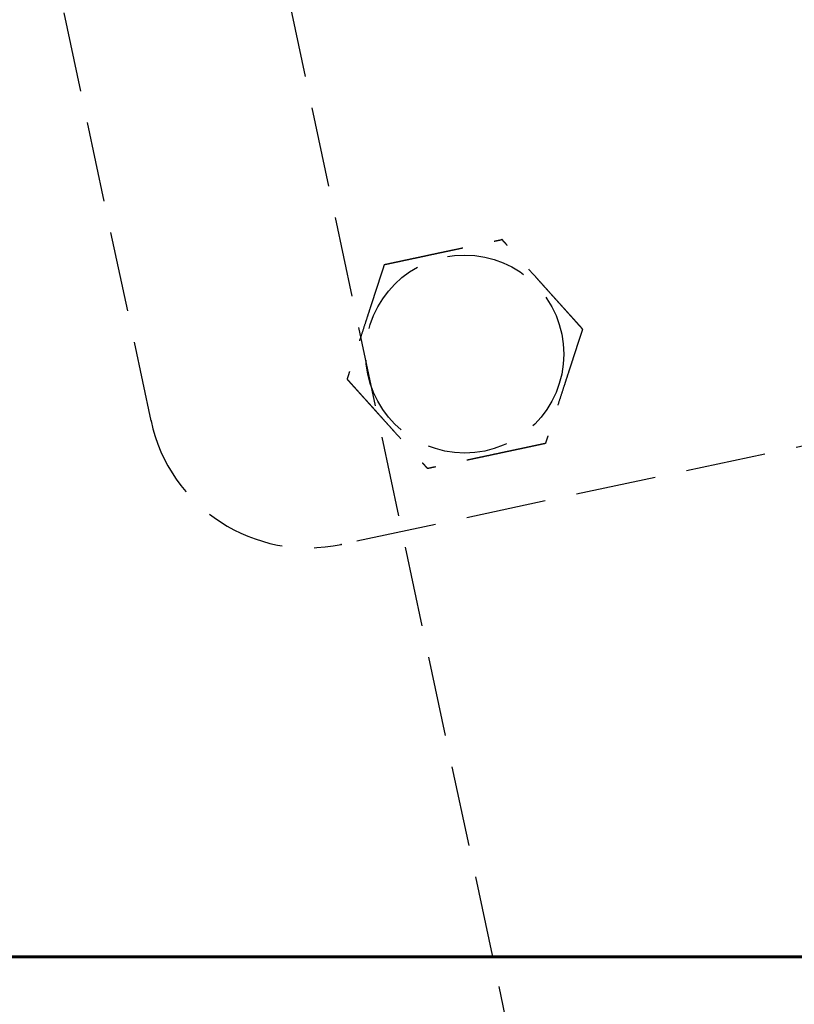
# Model space of a CAD drawing. Header units: millimetres. Extents: x -50096 to 615650, y 194565 to 243945.
# Tile 305 of 354: x 260842 to 260890, y 221255 to 221317. Entities that reach past the tile are written whole.
import ezdxf

# ---------------------------------------------------------------- set-up
doc = ezdxf.new("R2010")
doc.units = ezdxf.units.MM
doc.linetypes.add('ГТО-1 Пунктир', pattern=[7, 5, -2])
for name, color, linetype, lineweight in [('ГТО-2_Бетон_060', 3, 'Continuous', 60), ('ГТО-2_Размеры_035', 2, 'Continuous', 35), ('ОГОС_Пунктир_025', 151, 'ГТО-1 Пунктир', 25)]:
    doc.layers.add(name, color=color, linetype=linetype, lineweight=lineweight)

# ---------------------------------------------------------------- blocks, each defined once
blk = doc.blocks.new('ОГСО_Затвор_План')
at = {"layer": 'ОГОС_Пунктир_025'}
for p, q in [((-1184.17, -127.499), (-1184.17, 97.5)), ((-1184.17, -127.499), (-1184.17, 97.5)), ((-804.171, -137.499), (-1174.17, -137.499)), ((-804.171, -137.499), (-1174.17, -137.499))]:
    blk.add_line(p, q, dxfattribs=at)
blk.add_lwpolyline([(-1013.72, 474.999), (-1140.8, 474.999), (-1142.8, 472.998), (-1142.8, 462.998), (-1170.3, 435.498), (-1170.3, -435.498), (-1142.8, -462.998), (-1142.8, -472.998), (-1140.8, -474.999), (-1013.72, -474.999)], dxfattribs=at)
blk.add_circle((-1164.17, -127.499), 6.172, dxfattribs=at)
blk.add_circle((-1164.17, -127.499), 6.172, dxfattribs=at)
blk.add_arc((-1174.17, -127.499), 10, 180, 270, dxfattribs=at)
blk.add_arc((-1174.17, -127.499), 10, 180, 270, dxfattribs=at)
for points, knots in [([(-1167.923, -120.999), (-1167.923, -121.001), (-1167.925, -121.003), (-1167.927, -121.007), (-1167.93, -121.012), (-1167.933, -121.018), (-1167.938, -121.026), (-1167.943, -121.035), (-1167.95, -121.046), (-1167.957, -121.059), (-1167.966, -121.074), (-1167.975, -121.091), (-1167.986, -121.109), (-1167.998, -121.131), (-1168.013, -121.157), (-1168.031, -121.187), (-1168.05, -121.219), (-1168.069, -121.253), (-1168.089, -121.288), (-1168.11, -121.324), (-1168.135, -121.367), (-1168.165, -121.419), (-1168.199, -121.478), (-1168.234, -121.538), (-1168.27, -121.6), (-1168.306, -121.664), (-1168.343, -121.728), (-1168.381, -121.793), (-1168.435, -121.887), (-1168.507, -122.011), (-1168.595, -122.164), (-1168.685, -122.319), (-1168.775, -122.476), (-1168.866, -122.633), (-1168.957, -122.792), (-1169.049, -122.951), (-1169.141, -123.11), (-1169.233, -123.269), (-1169.374, -123.513), (-1169.562, -123.839), (-1169.831, -124.305), (-1170.132, -124.827), (-1170.387, -125.267), (-1170.562, -125.571), (-1170.659, -125.739), (-1170.755, -125.905), (-1170.851, -126.071), (-1170.945, -126.235), (-1171.039, -126.398), (-1171.12, -126.538), (-1171.188, -126.655), (-1171.243, -126.751), (-1171.298, -126.845), (-1171.343, -126.924), (-1171.381, -126.989), (-1171.41, -127.04), (-1171.439, -127.09), (-1171.467, -127.138), (-1171.494, -127.185), (-1171.519, -127.229), (-1171.542, -127.268), (-1171.561, -127.301), (-1171.577, -127.328), (-1171.591, -127.354), (-1171.606, -127.378), (-1171.619, -127.401), (-1171.63, -127.42), (-1171.639, -127.436), (-1171.646, -127.449), (-1171.653, -127.461), (-1171.659, -127.471), (-1171.664, -127.48), (-1171.668, -127.487), (-1171.671, -127.493), (-1171.673, -127.496), (-1171.675, -127.498), (-1171.675, -127.499), (-1171.675, -127.499)], [0, 0, 0, 0, 0.004183, 0.008797, 0.014276, 0.02105, 0.029552, 0.040215, 0.053195, 0.068474, 0.085818, 0.104993, 0.125765, 0.147899, 0.180994, 0.216161, 0.253234, 0.29205, 0.332445, 0.374254, 0.417315, 0.483334, 0.551514, 0.621613, 0.69339, 0.766603, 0.841012, 0.916375, 0.99245, 1.167446, 1.344601, 1.523633, 1.704257, 1.886191, 2.069149, 2.252848, 2.437005, 2.621334, 2.805554, 3.279764, 3.75277, 4.41891, 5.086083, 5.279535, 5.472702, 5.665158, 5.856483, 6.046253, 6.234045, 6.419437, 6.531418, 6.641938, 6.75059, 6.856968, 6.91691, 6.975713, 7.033123, 7.088887, 7.14275, 7.194459, 7.243761, 7.276854, 7.308461, 7.33841, 7.366532, 7.392657, 7.416615, 7.433196, 7.448328, 7.461901, 7.473804, 7.483927, 7.492159, 7.498389, 7.502508, 7.504454, 7.505539, 7.505539, 7.505539, 7.505539]), ([(-1167.923, -120.999), (-1167.923, -121.001), (-1167.925, -121.003), (-1167.927, -121.007), (-1167.93, -121.012), (-1167.933, -121.018), (-1167.938, -121.026), (-1167.943, -121.035), (-1167.95, -121.046), (-1167.957, -121.059), (-1167.966, -121.074), (-1167.975, -121.091), (-1167.986, -121.109), (-1167.998, -121.131), (-1168.013, -121.157), (-1168.031, -121.187), (-1168.05, -121.219), (-1168.069, -121.253), (-1168.089, -121.288), (-1168.11, -121.324), (-1168.135, -121.367), (-1168.165, -121.419), (-1168.199, -121.478), (-1168.234, -121.538), (-1168.27, -121.6), (-1168.306, -121.664), (-1168.343, -121.728), (-1168.381, -121.793), (-1168.435, -121.887), (-1168.507, -122.011), (-1168.595, -122.164), (-1168.685, -122.319), (-1168.775, -122.476), (-1168.866, -122.633), (-1168.957, -122.792), (-1169.049, -122.951), (-1169.141, -123.11), (-1169.233, -123.269), (-1169.374, -123.513), (-1169.562, -123.839), (-1169.831, -124.305), (-1170.132, -124.827), (-1170.387, -125.267), (-1170.562, -125.571), (-1170.659, -125.739), (-1170.755, -125.905), (-1170.851, -126.071), (-1170.945, -126.235), (-1171.039, -126.398), (-1171.12, -126.538), (-1171.188, -126.655), (-1171.243, -126.751), (-1171.298, -126.845), (-1171.343, -126.924), (-1171.381, -126.989), (-1171.41, -127.04), (-1171.439, -127.09), (-1171.467, -127.138), (-1171.494, -127.185), (-1171.519, -127.229), (-1171.542, -127.268), (-1171.561, -127.301), (-1171.577, -127.328), (-1171.591, -127.354), (-1171.606, -127.378), (-1171.619, -127.401), (-1171.63, -127.42), (-1171.639, -127.436), (-1171.646, -127.449), (-1171.653, -127.461), (-1171.659, -127.471), (-1171.664, -127.48), (-1171.668, -127.487), (-1171.671, -127.493), (-1171.673, -127.496), (-1171.675, -127.498), (-1171.675, -127.499), (-1171.675, -127.499)], [0, 0, 0, 0, 0.004183, 0.008797, 0.014276, 0.02105, 0.029552, 0.040215, 0.053195, 0.068474, 0.085818, 0.104993, 0.125765, 0.147899, 0.180994, 0.216161, 0.253234, 0.29205, 0.332445, 0.374254, 0.417315, 0.483334, 0.551514, 0.621613, 0.69339, 0.766603, 0.841012, 0.916375, 0.99245, 1.167446, 1.344601, 1.523633, 1.704257, 1.886191, 2.069149, 2.252848, 2.437005, 2.621334, 2.805554, 3.279764, 3.75277, 4.41891, 5.086083, 5.279535, 5.472702, 5.665158, 5.856483, 6.046253, 6.234045, 6.419437, 6.531418, 6.641938, 6.75059, 6.856968, 6.91691, 6.975713, 7.033123, 7.088887, 7.14275, 7.194459, 7.243761, 7.276854, 7.308461, 7.33841, 7.366532, 7.392657, 7.416615, 7.433196, 7.448328, 7.461901, 7.473804, 7.483927, 7.492159, 7.498389, 7.502508, 7.504454, 7.505539, 7.505539, 7.505539, 7.505539]), ([(-1167.923, -120.999), (-1167.921, -120.999), (-1167.919, -120.999), (-1167.915, -120.999), (-1167.91, -120.999), (-1167.905, -120.999), (-1167.898, -120.999), (-1167.89, -120.999), (-1167.881, -120.999), (-1167.87, -120.999), (-1167.857, -120.999), (-1167.842, -120.999), (-1167.826, -120.999), (-1167.809, -120.999), (-1167.79, -120.999), (-1167.768, -120.999), (-1167.741, -120.999), (-1167.71, -120.999), (-1167.678, -120.999), (-1167.644, -120.999), (-1167.609, -120.999), (-1167.573, -120.999), (-1167.535, -120.999), (-1167.49, -120.999), (-1167.437, -120.999), (-1167.376, -120.999), (-1167.313, -120.999), (-1167.249, -120.999), (-1167.183, -120.999), (-1167.117, -120.999), (-1167.049, -120.999), (-1166.981, -120.999), (-1166.881, -120.999), (-1166.749, -120.999), (-1166.583, -120.999), (-1166.416, -120.999), (-1166.248, -120.999), (-1166.079, -120.999), (-1165.908, -120.999), (-1165.737, -120.999), (-1165.566, -120.999), (-1165.394, -120.999), (-1165.221, -120.999), (-1164.98, -120.999), (-1164.669, -120.999), (-1164.29, -120.999), (-1163.911, -120.999), (-1163.485, -120.999), (-1163.012, -120.999), (-1162.622, -120.999), (-1162.363, -120.999), (-1162.235, -120.999), (-1162.107, -120.999), (-1161.981, -120.999), (-1161.854, -120.999), (-1161.729, -120.999), (-1161.605, -120.999), (-1161.482, -120.999), (-1161.374, -120.999), (-1161.28, -120.999), (-1161.2, -120.999), (-1161.122, -120.999), (-1161.045, -120.999), (-1160.978, -120.999), (-1160.922, -120.999), (-1160.877, -120.999), (-1160.832, -120.999), (-1160.789, -120.999), (-1160.747, -120.999), (-1160.706, -120.999), (-1160.668, -120.999), (-1160.634, -120.999), (-1160.605, -120.999), (-1160.581, -120.999), (-1160.558, -120.999), (-1160.536, -120.999), (-1160.516, -120.999), (-1160.497, -120.999), (-1160.481, -120.999), (-1160.467, -120.999), (-1160.455, -120.999), (-1160.445, -120.999), (-1160.436, -120.999), (-1160.429, -120.999), (-1160.424, -120.999), (-1160.42, -120.999), (-1160.418, -120.999), (-1160.417, -120.999), (-1160.417, -120.999)], [0, 0, 0, 0, 0.003647, 0.00757, 0.012046, 0.017351, 0.023762, 0.031556, 0.041008, 0.052281, 0.065322, 0.079977, 0.096093, 0.113515, 0.13209, 0.151664, 0.181022, 0.211985, 0.244441, 0.278279, 0.31339, 0.349662, 0.386985, 0.425249, 0.484862, 0.546212, 0.609125, 0.673431, 0.738957, 0.805531, 0.872981, 0.941134, 1.00982, 1.173369, 1.338714, 1.505648, 1.673964, 1.843453, 2.013908, 2.185123, 2.356888, 2.528997, 2.701242, 2.873415, 3.253809, 3.633201, 4.011956, 4.39044, 4.9111, 5.431761, 5.559895, 5.68783, 5.815376, 5.942343, 6.068544, 6.193788, 6.317887, 6.440651, 6.561892, 6.642707, 6.72253, 6.801147, 6.878345, 6.953911, 7.000491, 7.046181, 7.090821, 7.134251, 7.176311, 7.216842, 7.255683, 7.292674, 7.318064, 7.34231, 7.365311, 7.386964, 7.407167, 7.425819, 7.442817, 7.456054, 7.467897, 7.478256, 7.487041, 7.494162, 7.499527, 7.503048, 7.504653, 7.505551, 7.505551, 7.505551, 7.505551]), ([(-1167.923, -120.999), (-1167.921, -120.999), (-1167.919, -120.999), (-1167.915, -120.999), (-1167.91, -120.999), (-1167.905, -120.999), (-1167.898, -120.999), (-1167.89, -120.999), (-1167.881, -120.999), (-1167.87, -120.999), (-1167.857, -120.999), (-1167.842, -120.999), (-1167.826, -120.999), (-1167.809, -120.999), (-1167.79, -120.999), (-1167.768, -120.999), (-1167.741, -120.999), (-1167.71, -120.999), (-1167.678, -120.999), (-1167.644, -120.999), (-1167.609, -120.999), (-1167.573, -120.999), (-1167.535, -120.999), (-1167.49, -120.999), (-1167.437, -120.999), (-1167.376, -120.999), (-1167.313, -120.999), (-1167.249, -120.999), (-1167.183, -120.999), (-1167.117, -120.999), (-1167.049, -120.999), (-1166.981, -120.999), (-1166.881, -120.999), (-1166.749, -120.999), (-1166.583, -120.999), (-1166.416, -120.999), (-1166.248, -120.999), (-1166.079, -120.999), (-1165.908, -120.999), (-1165.737, -120.999), (-1165.566, -120.999), (-1165.394, -120.999), (-1165.221, -120.999), (-1164.98, -120.999), (-1164.669, -120.999), (-1164.29, -120.999), (-1163.911, -120.999), (-1163.485, -120.999), (-1163.012, -120.999), (-1162.622, -120.999), (-1162.363, -120.999), (-1162.235, -120.999), (-1162.107, -120.999), (-1161.981, -120.999), (-1161.854, -120.999), (-1161.729, -120.999), (-1161.605, -120.999), (-1161.482, -120.999), (-1161.374, -120.999), (-1161.28, -120.999), (-1161.2, -120.999), (-1161.122, -120.999), (-1161.045, -120.999), (-1160.978, -120.999), (-1160.922, -120.999), (-1160.877, -120.999), (-1160.832, -120.999), (-1160.789, -120.999), (-1160.747, -120.999), (-1160.706, -120.999), (-1160.668, -120.999), (-1160.634, -120.999), (-1160.605, -120.999), (-1160.581, -120.999), (-1160.558, -120.999), (-1160.536, -120.999), (-1160.516, -120.999), (-1160.497, -120.999), (-1160.481, -120.999), (-1160.467, -120.999), (-1160.455, -120.999), (-1160.445, -120.999), (-1160.436, -120.999), (-1160.429, -120.999), (-1160.424, -120.999), (-1160.42, -120.999), (-1160.418, -120.999), (-1160.417, -120.999), (-1160.417, -120.999)], [0, 0, 0, 0, 0.003647, 0.00757, 0.012046, 0.017351, 0.023762, 0.031556, 0.041008, 0.052281, 0.065322, 0.079977, 0.096093, 0.113515, 0.13209, 0.151664, 0.181022, 0.211985, 0.244441, 0.278279, 0.31339, 0.349662, 0.386985, 0.425249, 0.484862, 0.546212, 0.609125, 0.673431, 0.738957, 0.805531, 0.872981, 0.941134, 1.00982, 1.173369, 1.338714, 1.505648, 1.673964, 1.843453, 2.013908, 2.185123, 2.356888, 2.528997, 2.701242, 2.873415, 3.253809, 3.633201, 4.011956, 4.39044, 4.9111, 5.431761, 5.559895, 5.68783, 5.815376, 5.942343, 6.068544, 6.193788, 6.317887, 6.440651, 6.561892, 6.642707, 6.72253, 6.801147, 6.878345, 6.953911, 7.000491, 7.046181, 7.090821, 7.134251, 7.176311, 7.216842, 7.255683, 7.292674, 7.318064, 7.34231, 7.365311, 7.386964, 7.407167, 7.425819, 7.442817, 7.456054, 7.467897, 7.478256, 7.487041, 7.494162, 7.499527, 7.503048, 7.504653, 7.505551, 7.505551, 7.505551, 7.505551]), ([(-1156.664, -127.499), (-1156.665, -127.498), (-1156.666, -127.496), (-1156.668, -127.493), (-1156.67, -127.489), (-1156.673, -127.484), (-1156.676, -127.478), (-1156.68, -127.472), (-1156.685, -127.463), (-1156.691, -127.454), (-1156.697, -127.442), (-1156.705, -127.43), (-1156.713, -127.416), (-1156.721, -127.401), (-1156.73, -127.385), (-1156.742, -127.364), (-1156.757, -127.338), (-1156.775, -127.307), (-1156.794, -127.275), (-1156.814, -127.241), (-1156.834, -127.205), (-1156.855, -127.169), (-1156.88, -127.126), (-1156.907, -127.079), (-1156.938, -127.026), (-1156.969, -126.971), (-1157.001, -126.916), (-1157.034, -126.859), (-1157.067, -126.801), (-1157.101, -126.743), (-1157.135, -126.684), (-1157.185, -126.597), (-1157.251, -126.483), (-1157.334, -126.34), (-1157.417, -126.195), (-1157.501, -126.049), (-1157.586, -125.903), (-1157.671, -125.755), (-1157.757, -125.607), (-1157.843, -125.458), (-1157.929, -125.309), (-1158.015, -125.16), (-1158.136, -124.951), (-1158.291, -124.682), (-1158.481, -124.353), (-1158.67, -124.025), (-1158.883, -123.656), (-1159.12, -123.246), (-1159.317, -122.904), (-1159.452, -122.671), (-1159.524, -122.546), (-1159.596, -122.422), (-1159.667, -122.299), (-1159.738, -122.176), (-1159.807, -122.055), (-1159.877, -121.935), (-1159.936, -121.833), (-1159.985, -121.747), (-1160.025, -121.678), (-1160.065, -121.61), (-1160.103, -121.543), (-1160.136, -121.485), (-1160.164, -121.437), (-1160.187, -121.397), (-1160.209, -121.359), (-1160.231, -121.321), (-1160.252, -121.285), (-1160.272, -121.25), (-1160.292, -121.216), (-1160.309, -121.186), (-1160.325, -121.159), (-1160.339, -121.134), (-1160.352, -121.112), (-1160.364, -121.091), (-1160.375, -121.072), (-1160.385, -121.056), (-1160.392, -121.043), (-1160.398, -121.032), (-1160.403, -121.023), (-1160.408, -121.016), (-1160.411, -121.01), (-1160.414, -121.005), (-1160.415, -121.002), (-1160.416, -121), (-1160.417, -121), (-1160.417, -120.999)], [0, 0, 0, 0, 0.003644, 0.007564, 0.012037, 0.01734, 0.023749, 0.03154, 0.040991, 0.052264, 0.065305, 0.079961, 0.096077, 0.1135, 0.132076, 0.151651, 0.185338, 0.221098, 0.258768, 0.298181, 0.339173, 0.381578, 0.425233, 0.484846, 0.546196, 0.60911, 0.673416, 0.738943, 0.805518, 0.872968, 0.941123, 1.009809, 1.173361, 1.338708, 1.505644, 1.673962, 1.843452, 2.013909, 2.185125, 2.356892, 2.529002, 2.701248, 2.873423, 3.253813, 3.6332, 4.011952, 4.390432, 4.91108, 5.431725, 5.575868, 5.719728, 5.863035, 6.005522, 6.146918, 6.286955, 6.425364, 6.561876, 6.642695, 6.72252, 6.80114, 6.878338, 6.953903, 7.000476, 7.046159, 7.090792, 7.134216, 7.176271, 7.216798, 7.255637, 7.292629, 7.32215, 7.350092, 7.376292, 7.400587, 7.422815, 7.442813, 7.456047, 7.467888, 7.478244, 7.487025, 7.494144, 7.499508, 7.503029, 7.504637, 7.505539, 7.505539, 7.505539, 7.505539]), ([(-1156.664, -127.499), (-1156.665, -127.498), (-1156.666, -127.496), (-1156.668, -127.493), (-1156.67, -127.489), (-1156.673, -127.484), (-1156.676, -127.478), (-1156.68, -127.472), (-1156.685, -127.463), (-1156.691, -127.454), (-1156.697, -127.442), (-1156.705, -127.43), (-1156.713, -127.416), (-1156.721, -127.401), (-1156.73, -127.385), (-1156.742, -127.364), (-1156.757, -127.338), (-1156.775, -127.307), (-1156.794, -127.275), (-1156.814, -127.241), (-1156.834, -127.205), (-1156.855, -127.169), (-1156.88, -127.126), (-1156.907, -127.079), (-1156.938, -127.026), (-1156.969, -126.971), (-1157.001, -126.916), (-1157.034, -126.859), (-1157.067, -126.801), (-1157.101, -126.743), (-1157.135, -126.684), (-1157.185, -126.597), (-1157.251, -126.483), (-1157.334, -126.34), (-1157.417, -126.195), (-1157.501, -126.049), (-1157.586, -125.903), (-1157.671, -125.755), (-1157.757, -125.607), (-1157.843, -125.458), (-1157.929, -125.309), (-1158.015, -125.16), (-1158.136, -124.951), (-1158.291, -124.682), (-1158.481, -124.353), (-1158.67, -124.025), (-1158.883, -123.656), (-1159.12, -123.246), (-1159.317, -122.904), (-1159.452, -122.671), (-1159.524, -122.546), (-1159.596, -122.422), (-1159.667, -122.299), (-1159.738, -122.176), (-1159.807, -122.055), (-1159.877, -121.935), (-1159.936, -121.833), (-1159.985, -121.747), (-1160.025, -121.678), (-1160.065, -121.61), (-1160.103, -121.543), (-1160.136, -121.485), (-1160.164, -121.437), (-1160.187, -121.397), (-1160.209, -121.359), (-1160.231, -121.321), (-1160.252, -121.285), (-1160.272, -121.25), (-1160.292, -121.216), (-1160.309, -121.186), (-1160.325, -121.159), (-1160.339, -121.134), (-1160.352, -121.112), (-1160.364, -121.091), (-1160.375, -121.072), (-1160.385, -121.056), (-1160.392, -121.043), (-1160.398, -121.032), (-1160.403, -121.023), (-1160.408, -121.016), (-1160.411, -121.01), (-1160.414, -121.005), (-1160.415, -121.002), (-1160.416, -121), (-1160.417, -121), (-1160.417, -120.999)], [0, 0, 0, 0, 0.003644, 0.007564, 0.012037, 0.01734, 0.023749, 0.03154, 0.040991, 0.052264, 0.065305, 0.079961, 0.096077, 0.1135, 0.132076, 0.151651, 0.185338, 0.221098, 0.258768, 0.298181, 0.339173, 0.381578, 0.425233, 0.484846, 0.546196, 0.60911, 0.673416, 0.738943, 0.805518, 0.872968, 0.941123, 1.009809, 1.173361, 1.338708, 1.505644, 1.673962, 1.843452, 2.013909, 2.185125, 2.356892, 2.529002, 2.701248, 2.873423, 3.253813, 3.6332, 4.011952, 4.390432, 4.91108, 5.431725, 5.575868, 5.719728, 5.863035, 6.005522, 6.146918, 6.286955, 6.425364, 6.561876, 6.642695, 6.72252, 6.80114, 6.878338, 6.953903, 7.000476, 7.046159, 7.090792, 7.134216, 7.176271, 7.216798, 7.255637, 7.292629, 7.32215, 7.350092, 7.376292, 7.400587, 7.422815, 7.442813, 7.456047, 7.467888, 7.478244, 7.487025, 7.494144, 7.499508, 7.503029, 7.504637, 7.505539, 7.505539, 7.505539, 7.505539]), ([(-1171.675, -127.499), (-1171.675, -127.5), (-1171.673, -127.503), (-1171.671, -127.506), (-1171.669, -127.51), (-1171.667, -127.515), (-1171.663, -127.52), (-1171.659, -127.527), (-1171.655, -127.535), (-1171.649, -127.545), (-1171.642, -127.556), (-1171.635, -127.569), (-1171.627, -127.583), (-1171.618, -127.598), (-1171.609, -127.614), (-1171.597, -127.635), (-1171.582, -127.66), (-1171.565, -127.691), (-1171.546, -127.724), (-1171.526, -127.758), (-1171.506, -127.793), (-1171.484, -127.83), (-1171.46, -127.872), (-1171.433, -127.92), (-1171.402, -127.973), (-1171.371, -128.027), (-1171.338, -128.083), (-1171.306, -128.14), (-1171.272, -128.197), (-1171.239, -128.256), (-1171.205, -128.315), (-1171.155, -128.401), (-1171.088, -128.516), (-1171.006, -128.659), (-1170.922, -128.804), (-1170.838, -128.949), (-1170.753, -129.096), (-1170.668, -129.244), (-1170.583, -129.392), (-1170.497, -129.541), (-1170.411, -129.69), (-1170.325, -129.839), (-1170.204, -130.048), (-1170.049, -130.317), (-1169.859, -130.646), (-1169.669, -130.974), (-1169.456, -131.343), (-1169.22, -131.752), (-1169.022, -132.095), (-1168.887, -132.328), (-1168.816, -132.453), (-1168.744, -132.577), (-1168.673, -132.7), (-1168.602, -132.822), (-1168.532, -132.944), (-1168.463, -133.063), (-1168.404, -133.166), (-1168.354, -133.252), (-1168.314, -133.321), (-1168.275, -133.389), (-1168.236, -133.456), (-1168.203, -133.513), (-1168.175, -133.562), (-1168.152, -133.601), (-1168.13, -133.64), (-1168.108, -133.677), (-1168.087, -133.714), (-1168.067, -133.749), (-1168.048, -133.782), (-1168.03, -133.813), (-1168.015, -133.84), (-1168.001, -133.864), (-1167.988, -133.887), (-1167.975, -133.908), (-1167.964, -133.927), (-1167.955, -133.943), (-1167.948, -133.956), (-1167.942, -133.966), (-1167.937, -133.975), (-1167.932, -133.983), (-1167.929, -133.989), (-1167.926, -133.994), (-1167.924, -133.997), (-1167.923, -133.998), (-1167.923, -133.999), (-1167.923, -133.999)], [0, 0, 0, 0, 0.003644, 0.007564, 0.012037, 0.01734, 0.023749, 0.03154, 0.040991, 0.052264, 0.065305, 0.079961, 0.096077, 0.1135, 0.132076, 0.151651, 0.185339, 0.221102, 0.258773, 0.298189, 0.339183, 0.381591, 0.425248, 0.484861, 0.54621, 0.609123, 0.673427, 0.738952, 0.805524, 0.872973, 0.941125, 1.009809, 1.173357, 1.338701, 1.505634, 1.673949, 1.843437, 2.013892, 2.185106, 2.356871, 2.528979, 2.701224, 2.873397, 3.253787, 3.633175, 4.011926, 4.390407, 4.911074, 5.43174, 5.575883, 5.719743, 5.863051, 6.005537, 6.146933, 6.286971, 6.425379, 6.561891, 6.642709, 6.722535, 6.801154, 6.878353, 6.953918, 7.000492, 7.046175, 7.090809, 7.134233, 7.176288, 7.216815, 7.255653, 7.292644, 7.322162, 7.350101, 7.376299, 7.400591, 7.422817, 7.442813, 7.456047, 7.467887, 7.478243, 7.487025, 7.494143, 7.499508, 7.503029, 7.504637, 7.505539, 7.505539, 7.505539, 7.505539]), ([(-1171.675, -127.499), (-1171.675, -127.5), (-1171.673, -127.503), (-1171.671, -127.506), (-1171.669, -127.51), (-1171.667, -127.515), (-1171.663, -127.52), (-1171.659, -127.527), (-1171.655, -127.535), (-1171.649, -127.545), (-1171.642, -127.556), (-1171.635, -127.569), (-1171.627, -127.583), (-1171.618, -127.598), (-1171.609, -127.614), (-1171.597, -127.635), (-1171.582, -127.66), (-1171.565, -127.691), (-1171.546, -127.724), (-1171.526, -127.758), (-1171.506, -127.793), (-1171.484, -127.83), (-1171.46, -127.872), (-1171.433, -127.92), (-1171.402, -127.973), (-1171.371, -128.027), (-1171.338, -128.083), (-1171.306, -128.14), (-1171.272, -128.197), (-1171.239, -128.256), (-1171.205, -128.315), (-1171.155, -128.401), (-1171.088, -128.516), (-1171.006, -128.659), (-1170.922, -128.804), (-1170.838, -128.949), (-1170.753, -129.096), (-1170.668, -129.244), (-1170.583, -129.392), (-1170.497, -129.541), (-1170.411, -129.69), (-1170.325, -129.839), (-1170.204, -130.048), (-1170.049, -130.317), (-1169.859, -130.646), (-1169.669, -130.974), (-1169.456, -131.343), (-1169.22, -131.752), (-1169.022, -132.095), (-1168.887, -132.328), (-1168.816, -132.453), (-1168.744, -132.577), (-1168.673, -132.7), (-1168.602, -132.822), (-1168.532, -132.944), (-1168.463, -133.063), (-1168.404, -133.166), (-1168.354, -133.252), (-1168.314, -133.321), (-1168.275, -133.389), (-1168.236, -133.456), (-1168.203, -133.513), (-1168.175, -133.562), (-1168.152, -133.601), (-1168.13, -133.64), (-1168.108, -133.677), (-1168.087, -133.714), (-1168.067, -133.749), (-1168.048, -133.782), (-1168.03, -133.813), (-1168.015, -133.84), (-1168.001, -133.864), (-1167.988, -133.887), (-1167.975, -133.908), (-1167.964, -133.927), (-1167.955, -133.943), (-1167.948, -133.956), (-1167.942, -133.966), (-1167.937, -133.975), (-1167.932, -133.983), (-1167.929, -133.989), (-1167.926, -133.994), (-1167.924, -133.997), (-1167.923, -133.998), (-1167.923, -133.999), (-1167.923, -133.999)], [0, 0, 0, 0, 0.003644, 0.007564, 0.012037, 0.01734, 0.023749, 0.03154, 0.040991, 0.052264, 0.065305, 0.079961, 0.096077, 0.1135, 0.132076, 0.151651, 0.185339, 0.221102, 0.258773, 0.298189, 0.339183, 0.381591, 0.425248, 0.484861, 0.54621, 0.609123, 0.673427, 0.738952, 0.805524, 0.872973, 0.941125, 1.009809, 1.173357, 1.338701, 1.505634, 1.673949, 1.843437, 2.013892, 2.185106, 2.356871, 2.528979, 2.701224, 2.873397, 3.253787, 3.633175, 4.011926, 4.390407, 4.911074, 5.43174, 5.575883, 5.719743, 5.863051, 6.005537, 6.146933, 6.286971, 6.425379, 6.561891, 6.642709, 6.722535, 6.801154, 6.878353, 6.953918, 7.000492, 7.046175, 7.090809, 7.134233, 7.176288, 7.216815, 7.255653, 7.292644, 7.322162, 7.350101, 7.376299, 7.400591, 7.422817, 7.442813, 7.456047, 7.467887, 7.478243, 7.487025, 7.494143, 7.499508, 7.503029, 7.504637, 7.505539, 7.505539, 7.505539, 7.505539]), ([(-1156.664, -127.499), (-1156.665, -127.501), (-1156.666, -127.503), (-1156.669, -127.507), (-1156.672, -127.512), (-1156.675, -127.518), (-1156.679, -127.526), (-1156.685, -127.535), (-1156.691, -127.546), (-1156.699, -127.559), (-1156.708, -127.574), (-1156.717, -127.591), (-1156.727, -127.609), (-1156.74, -127.631), (-1156.755, -127.657), (-1156.773, -127.687), (-1156.791, -127.719), (-1156.811, -127.753), (-1156.831, -127.788), (-1156.852, -127.824), (-1156.877, -127.867), (-1156.906, -127.919), (-1156.94, -127.978), (-1156.975, -128.038), (-1157.011, -128.1), (-1157.048, -128.164), (-1157.085, -128.228), (-1157.123, -128.293), (-1157.177, -128.387), (-1157.248, -128.511), (-1157.337, -128.664), (-1157.426, -128.819), (-1157.517, -128.976), (-1157.608, -129.133), (-1157.699, -129.291), (-1157.791, -129.45), (-1157.883, -129.61), (-1157.975, -129.769), (-1158.115, -130.013), (-1158.304, -130.339), (-1158.573, -130.805), (-1158.874, -131.327), (-1159.128, -131.767), (-1159.304, -132.071), (-1159.401, -132.239), (-1159.497, -132.405), (-1159.592, -132.571), (-1159.687, -132.735), (-1159.781, -132.897), (-1159.862, -133.038), (-1159.93, -133.155), (-1159.985, -133.251), (-1160.039, -133.345), (-1160.085, -133.424), (-1160.123, -133.489), (-1160.152, -133.54), (-1160.181, -133.59), (-1160.208, -133.638), (-1160.235, -133.685), (-1160.261, -133.729), (-1160.283, -133.768), (-1160.302, -133.801), (-1160.318, -133.828), (-1160.333, -133.854), (-1160.347, -133.878), (-1160.36, -133.901), (-1160.372, -133.921), (-1160.382, -133.938), (-1160.39, -133.953), (-1160.398, -133.965), (-1160.404, -133.976), (-1160.409, -133.985), (-1160.413, -133.992), (-1160.415, -133.996), (-1160.416, -133.998), (-1160.417, -133.999), (-1160.417, -133.999)], [0, 0, 0, 0, 0.004186, 0.008804, 0.014286, 0.021063, 0.029567, 0.04023, 0.053208, 0.068486, 0.085827, 0.105, 0.125768, 0.147899, 0.180992, 0.216158, 0.253231, 0.292047, 0.332443, 0.374253, 0.417315, 0.483333, 0.55151, 0.621606, 0.693379, 0.766589, 0.840994, 0.916353, 0.992425, 1.16742, 1.344576, 1.52361, 1.704237, 1.886174, 2.069135, 2.252838, 2.436998, 2.621331, 2.805554, 3.279764, 3.75277, 4.418919, 5.086098, 5.279544, 5.472703, 5.665153, 5.856471, 6.046236, 6.234023, 6.419411, 6.5314, 6.641926, 6.750585, 6.856968, 6.916909, 6.975711, 7.03312, 7.088883, 7.142746, 7.194457, 7.243761, 7.276857, 7.308466, 7.338417, 7.366539, 7.392662, 7.416615, 7.435441, 7.452353, 7.467187, 7.479781, 7.48997, 7.497592, 7.502482, 7.504439, 7.505539, 7.505539, 7.505539, 7.505539]), ([(-1156.664, -127.499), (-1156.665, -127.501), (-1156.666, -127.503), (-1156.669, -127.507), (-1156.672, -127.512), (-1156.675, -127.518), (-1156.679, -127.526), (-1156.685, -127.535), (-1156.691, -127.546), (-1156.699, -127.559), (-1156.708, -127.574), (-1156.717, -127.591), (-1156.727, -127.609), (-1156.74, -127.631), (-1156.755, -127.657), (-1156.773, -127.687), (-1156.791, -127.719), (-1156.811, -127.753), (-1156.831, -127.788), (-1156.852, -127.824), (-1156.877, -127.867), (-1156.906, -127.919), (-1156.94, -127.978), (-1156.975, -128.038), (-1157.011, -128.1), (-1157.048, -128.164), (-1157.085, -128.228), (-1157.123, -128.293), (-1157.177, -128.387), (-1157.248, -128.511), (-1157.337, -128.664), (-1157.426, -128.819), (-1157.517, -128.976), (-1157.608, -129.133), (-1157.699, -129.291), (-1157.791, -129.45), (-1157.883, -129.61), (-1157.975, -129.769), (-1158.115, -130.013), (-1158.304, -130.339), (-1158.573, -130.805), (-1158.874, -131.327), (-1159.128, -131.767), (-1159.304, -132.071), (-1159.401, -132.239), (-1159.497, -132.405), (-1159.592, -132.571), (-1159.687, -132.735), (-1159.781, -132.897), (-1159.862, -133.038), (-1159.93, -133.155), (-1159.985, -133.251), (-1160.039, -133.345), (-1160.085, -133.424), (-1160.123, -133.489), (-1160.152, -133.54), (-1160.181, -133.59), (-1160.208, -133.638), (-1160.235, -133.685), (-1160.261, -133.729), (-1160.283, -133.768), (-1160.302, -133.801), (-1160.318, -133.828), (-1160.333, -133.854), (-1160.347, -133.878), (-1160.36, -133.901), (-1160.372, -133.921), (-1160.382, -133.938), (-1160.39, -133.953), (-1160.398, -133.965), (-1160.404, -133.976), (-1160.409, -133.985), (-1160.413, -133.992), (-1160.415, -133.996), (-1160.416, -133.998), (-1160.417, -133.999), (-1160.417, -133.999)], [0, 0, 0, 0, 0.004186, 0.008804, 0.014286, 0.021063, 0.029567, 0.04023, 0.053208, 0.068486, 0.085827, 0.105, 0.125768, 0.147899, 0.180992, 0.216158, 0.253231, 0.292047, 0.332443, 0.374253, 0.417315, 0.483333, 0.55151, 0.621606, 0.693379, 0.766589, 0.840994, 0.916353, 0.992425, 1.16742, 1.344576, 1.52361, 1.704237, 1.886174, 2.069135, 2.252838, 2.436998, 2.621331, 2.805554, 3.279764, 3.75277, 4.418919, 5.086098, 5.279544, 5.472703, 5.665153, 5.856471, 6.046236, 6.234023, 6.419411, 6.5314, 6.641926, 6.750585, 6.856968, 6.916909, 6.975711, 7.03312, 7.088883, 7.142746, 7.194457, 7.243761, 7.276857, 7.308466, 7.338417, 7.366539, 7.392662, 7.416615, 7.435441, 7.452353, 7.467187, 7.479781, 7.48997, 7.497592, 7.502482, 7.504439, 7.505539, 7.505539, 7.505539, 7.505539]), ([(-1160.417, -133.999), (-1160.418, -133.999), (-1160.421, -133.999), (-1160.425, -133.999), (-1160.429, -133.999), (-1160.435, -133.999), (-1160.441, -133.999), (-1160.449, -133.999), (-1160.459, -133.999), (-1160.47, -133.999), (-1160.483, -133.999), (-1160.498, -133.999), (-1160.514, -133.999), (-1160.531, -133.999), (-1160.549, -133.999), (-1160.572, -133.999), (-1160.599, -133.999), (-1160.63, -133.999), (-1160.662, -133.999), (-1160.696, -133.999), (-1160.731, -133.999), (-1160.767, -133.999), (-1160.804, -133.999), (-1160.849, -133.999), (-1160.902, -133.999), (-1160.964, -133.999), (-1161.027, -133.999), (-1161.091, -133.999), (-1161.156, -133.999), (-1161.223, -133.999), (-1161.29, -133.999), (-1161.358, -133.999), (-1161.458, -133.999), (-1161.591, -133.999), (-1161.756, -133.999), (-1161.923, -133.999), (-1162.091, -133.999), (-1162.261, -133.999), (-1162.431, -133.999), (-1162.602, -133.999), (-1162.774, -133.999), (-1162.946, -133.999), (-1163.118, -133.999), (-1163.36, -133.999), (-1163.671, -133.999), (-1164.05, -133.999), (-1164.429, -133.999), (-1164.855, -133.999), (-1165.328, -133.999), (-1165.718, -133.999), (-1165.977, -133.999), (-1166.105, -133.999), (-1166.232, -133.999), (-1166.359, -133.999), (-1166.485, -133.999), (-1166.61, -133.999), (-1166.734, -133.999), (-1166.857, -133.999), (-1166.965, -133.999), (-1167.059, -133.999), (-1167.139, -133.999), (-1167.218, -133.999), (-1167.295, -133.999), (-1167.361, -133.999), (-1167.417, -133.999), (-1167.463, -133.999), (-1167.507, -133.999), (-1167.551, -133.999), (-1167.593, -133.999), (-1167.633, -133.999), (-1167.672, -133.999), (-1167.706, -133.999), (-1167.735, -133.999), (-1167.759, -133.999), (-1167.782, -133.999), (-1167.804, -133.999), (-1167.824, -133.999), (-1167.842, -133.999), (-1167.859, -133.999), (-1167.873, -133.999), (-1167.884, -133.999), (-1167.895, -133.999), (-1167.904, -133.999), (-1167.911, -133.999), (-1167.916, -133.999), (-1167.919, -133.999), (-1167.921, -133.999), (-1167.922, -133.999), (-1167.923, -133.999)], [0, 0, 0, 0, 0.003648, 0.007572, 0.012048, 0.017354, 0.023765, 0.031557, 0.041008, 0.052278, 0.065315, 0.079965, 0.096076, 0.113494, 0.132064, 0.151634, 0.180992, 0.211956, 0.244415, 0.278258, 0.313373, 0.349651, 0.38698, 0.425249, 0.484866, 0.546218, 0.609133, 0.673438, 0.738964, 0.805536, 0.872984, 0.941136, 1.00982, 1.173365, 1.338708, 1.505641, 1.673956, 1.843446, 2.013902, 2.185117, 2.356884, 2.528994, 2.701241, 2.873415, 3.253811, 3.633202, 4.011956, 4.39044, 4.911085, 5.431731, 5.559868, 5.687806, 5.815354, 5.942325, 6.068528, 6.193776, 6.317878, 6.440647, 6.561892, 6.642709, 6.722532, 6.80115, 6.878347, 6.953911, 7.000486, 7.046171, 7.090805, 7.13423, 7.176287, 7.216814, 7.255653, 7.292644, 7.318038, 7.342289, 7.365294, 7.386952, 7.40716, 7.425816, 7.442817, 7.456055, 7.467898, 7.478258, 7.487042, 7.494162, 7.499528, 7.503048, 7.504653, 7.505551, 7.505551, 7.505551, 7.505551]), ([(-1160.417, -133.999), (-1160.418, -133.999), (-1160.421, -133.999), (-1160.425, -133.999), (-1160.429, -133.999), (-1160.435, -133.999), (-1160.441, -133.999), (-1160.449, -133.999), (-1160.459, -133.999), (-1160.47, -133.999), (-1160.483, -133.999), (-1160.498, -133.999), (-1160.514, -133.999), (-1160.531, -133.999), (-1160.549, -133.999), (-1160.572, -133.999), (-1160.599, -133.999), (-1160.63, -133.999), (-1160.662, -133.999), (-1160.696, -133.999), (-1160.731, -133.999), (-1160.767, -133.999), (-1160.804, -133.999), (-1160.849, -133.999), (-1160.902, -133.999), (-1160.964, -133.999), (-1161.027, -133.999), (-1161.091, -133.999), (-1161.156, -133.999), (-1161.223, -133.999), (-1161.29, -133.999), (-1161.358, -133.999), (-1161.458, -133.999), (-1161.591, -133.999), (-1161.756, -133.999), (-1161.923, -133.999), (-1162.091, -133.999), (-1162.261, -133.999), (-1162.431, -133.999), (-1162.602, -133.999), (-1162.774, -133.999), (-1162.946, -133.999), (-1163.118, -133.999), (-1163.36, -133.999), (-1163.671, -133.999), (-1164.05, -133.999), (-1164.429, -133.999), (-1164.855, -133.999), (-1165.328, -133.999), (-1165.718, -133.999), (-1165.977, -133.999), (-1166.105, -133.999), (-1166.232, -133.999), (-1166.359, -133.999), (-1166.485, -133.999), (-1166.61, -133.999), (-1166.734, -133.999), (-1166.857, -133.999), (-1166.965, -133.999), (-1167.059, -133.999), (-1167.139, -133.999), (-1167.218, -133.999), (-1167.295, -133.999), (-1167.361, -133.999), (-1167.417, -133.999), (-1167.463, -133.999), (-1167.507, -133.999), (-1167.551, -133.999), (-1167.593, -133.999), (-1167.633, -133.999), (-1167.672, -133.999), (-1167.706, -133.999), (-1167.735, -133.999), (-1167.759, -133.999), (-1167.782, -133.999), (-1167.804, -133.999), (-1167.824, -133.999), (-1167.842, -133.999), (-1167.859, -133.999), (-1167.873, -133.999), (-1167.884, -133.999), (-1167.895, -133.999), (-1167.904, -133.999), (-1167.911, -133.999), (-1167.916, -133.999), (-1167.919, -133.999), (-1167.921, -133.999), (-1167.922, -133.999), (-1167.923, -133.999)], [0, 0, 0, 0, 0.003648, 0.007572, 0.012048, 0.017354, 0.023765, 0.031557, 0.041008, 0.052278, 0.065315, 0.079965, 0.096076, 0.113494, 0.132064, 0.151634, 0.180992, 0.211956, 0.244415, 0.278258, 0.313373, 0.349651, 0.38698, 0.425249, 0.484866, 0.546218, 0.609133, 0.673438, 0.738964, 0.805536, 0.872984, 0.941136, 1.00982, 1.173365, 1.338708, 1.505641, 1.673956, 1.843446, 2.013902, 2.185117, 2.356884, 2.528994, 2.701241, 2.873415, 3.253811, 3.633202, 4.011956, 4.39044, 4.911085, 5.431731, 5.559868, 5.687806, 5.815354, 5.942325, 6.068528, 6.193776, 6.317878, 6.440647, 6.561892, 6.642709, 6.722532, 6.80115, 6.878347, 6.953911, 7.000486, 7.046171, 7.090805, 7.13423, 7.176287, 7.216814, 7.255653, 7.292644, 7.318038, 7.342289, 7.365294, 7.386952, 7.40716, 7.425816, 7.442817, 7.456055, 7.467898, 7.478258, 7.487042, 7.494162, 7.499528, 7.503048, 7.504653, 7.505551, 7.505551, 7.505551, 7.505551])]:
    blk.add_open_spline(points, degree=3, knots=knots, dxfattribs=at)
for p in [(-1184.17, -127.499), (-1174.17, -137.499)]:
    blk.add_point(p, dxfattribs=at)
blk = doc.blocks.new('A$C1AA538EC')
at = {"layer": 'ГТО-2_Размеры_035', "rotation": 11.99999999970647}
blk.add_blockref('ОГСО_Затвор_План', (6013.364, -11100.071), dxfattribs=at)

msp = doc.modelspace()

# ---------------------------------------------------------------- linework, layer by layer
at = {"layer": 'ГТО-2_Бетон_060', "elevation": 0}
msp.add_lwpolyline([(260468.45, 223758.394), (263468.45, 223758.394), (263468.45, 221258.394), (260468.45, 221258.394), (260468.45, 223758.394)], dxfattribs=at)

# ---------------------------------------------------------------- block references
at = {"layer": 'ГТО-2_Размеры_035'}
msp.add_blockref('A$C1AA538EC', (255968.45, 232762.782), dxfattribs=at)

doc.saveas('drawing.dxf')
